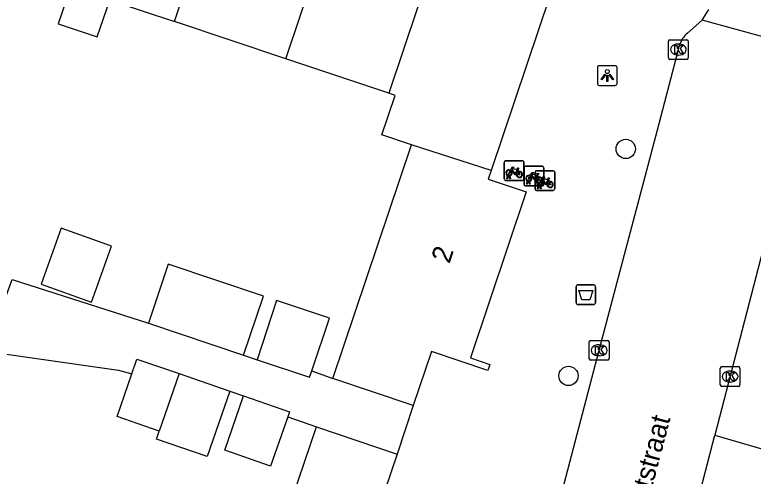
# Model space of a CAD drawing. Extents: x 158087 to 159494, y 382905 to 383981.
# Drawn here: x 158706.56 to 158744.04, y 383369.96 to 383393.36 of the extents above; entities that cross this region are included whole.
import ezdxf

# ---------------------------------------------------------------- set-up
doc = ezdxf.new("R2010")
doc.units = 0
for name, color, linetype in [('IMGEO_Afvalbak', 7, 'Continuous'), ('IMGEO_Boom', 7, 'Continuous'), ('IMGEO_Fietsenrek', 7, 'Continuous'), ('IMGEO_Kolk', 7, 'Continuous'), ('IMGEO_Lichtpunt', 7, 'Continuous'), ('IMGEO_Openbare_ruimte_label', 7, 'Continuous'), ('IMGEO_Pand', 7, 'Continuous'), ('IMGEO_Pand_nummerreeks', 7, 'Continuous'), ('IMGEO_Rijbaan_lokaal_open', 7, 'Continuous'), ('IMGEO_Voetpad_open', 7, 'Continuous')]:
    doc.layers.add(name, color=color, linetype=linetype)

msp = doc.modelspace()

# ---------------------------------------------------------------- linework, layer by layer
at = {"layer": 'IMGEO_Afvalbak'}
for p, q in [((158735.141, 383379.666), (158735.931, 383379.666)), ((158735.931, 383379.666), (158735.141, 383379.666)), ((158735.041, 383378.766), (158735.041, 383379.566)), ((158735.041, 383379.566), (158735.041, 383378.766)), ((158736.031, 383379.566), (158736.031, 383378.766)), ((158736.031, 383378.766), (158736.031, 383379.566)), ((158735.931, 383378.666), (158735.141, 383378.666)), ((158735.141, 383378.666), (158735.931, 383378.666))]:
    msp.add_line(p, q, dxfattribs=at)
msp.add_lwpolyline([(158735.184, 383379.38), (158735.888, 383379.38), (158735.739, 383378.91), (158735.333, 383378.91), (158735.184, 383379.38)], dxfattribs=at)
for centre, start, end in [((158735.141, 383379.566), 90, 180), ((158735.141, 383379.566), 90, 180), ((158735.931, 383379.566), 0, 90), ((158735.931, 383379.566), 360, 90), ((158735.141, 383378.766), 180, 270), ((158735.141, 383378.766), 180, 270), ((158735.931, 383378.766), 270, 0), ((158735.931, 383378.766), 270, 0)]:
    msp.add_arc(centre, 0.1, start, end, dxfattribs=at)
at = {"layer": 'IMGEO_Boom'}
for centre in [(158737.565, 383386.558), (158734.66, 383375.045)]:
    msp.add_circle(centre, 0.489, dxfattribs=at)
at = {"layer": 'IMGEO_Fietsenrek'}
for p, q in [((158731.399, 383385.035), (158731.399, 383385.876)), ((158731.399, 383385.876), (158731.399, 383385.035)), ((158731.474, 383385.96), (158732.315, 383385.96)), ((158732.315, 383385.96), (158731.474, 383385.96)), ((158732.399, 383385.885), (158732.399, 383385.044)), ((158732.399, 383385.044), (158732.399, 383385.885)), ((158732.48, 383385.679), (158733.321, 383385.679)), ((158733.321, 383385.679), (158732.48, 383385.679)), ((158733.405, 383385.604), (158733.405, 383384.763)), ((158733.405, 383384.763), (158733.405, 383385.604)), ((158731.668, 383385.227), (158731.669, 383385.22)), ((158732.086, 383385.509), (158732.122, 383385.414)), ((158732.405, 383384.754), (158732.405, 383385.595)), ((158732.405, 383385.595), (158732.405, 383384.754)), ((158732.959, 383384.529), (158732.959, 383385.37)), ((158732.959, 383385.37), (158732.959, 383384.529)), ((158733.034, 383385.454), (158733.875, 383385.454)), ((158733.875, 383385.454), (158733.034, 383385.454)), ((158733.092, 383385.228), (158733.128, 383385.133)), ((158733.959, 383385.379), (158733.959, 383384.538)), ((158733.959, 383384.538), (158733.959, 383385.379)), ((158732.324, 383384.96), (158731.483, 383384.96)), ((158731.483, 383384.96), (158732.324, 383384.96)), ((158731.526, 383385.044), (158731.565, 383385.204)), ((158731.56, 383385.044), (158731.526, 383385.044)), ((158731.595, 383385.192), (158731.56, 383385.044)), ((158731.637, 383385.216), (158731.636, 383385.22)), ((158731.678, 383385.044), (158731.644, 383385.186)), ((158731.676, 383385.19), (158731.711, 383385.044)), ((158731.711, 383385.044), (158731.678, 383385.044)), ((158732.532, 383384.763), (158732.571, 383384.923)), ((158732.601, 383384.911), (158732.566, 383384.763)), ((158732.643, 383384.935), (158732.642, 383384.939)), ((158732.684, 383384.763), (158732.65, 383384.905)), ((158732.674, 383384.946), (158732.675, 383384.939)), ((158732.682, 383384.909), (158732.717, 383384.763)), ((158733.646, 383385.003), (158733.682, 383384.908)), ((158733.33, 383384.679), (158732.489, 383384.679)), ((158732.489, 383384.679), (158733.33, 383384.679)), ((158732.566, 383384.763), (158732.532, 383384.763)), ((158732.717, 383384.763), (158732.684, 383384.763)), ((158733.086, 383384.538), (158733.125, 383384.698)), ((158733.12, 383384.538), (158733.086, 383384.538)), ((158733.155, 383384.686), (158733.12, 383384.538)), ((158733.197, 383384.71), (158733.196, 383384.714)), ((158733.238, 383384.538), (158733.204, 383384.68)), ((158733.228, 383384.721), (158733.229, 383384.714)), ((158733.236, 383384.684), (158733.271, 383384.538)), ((158733.271, 383384.538), (158733.238, 383384.538)), ((158733.884, 383384.454), (158733.043, 383384.454)), ((158733.043, 383384.454), (158733.884, 383384.454))]:
    msp.add_line(p, q, dxfattribs=at)
for points in [[(158731.712, 383385.486), (158731.807, 383385.65), (158731.893, 383385.636), (158731.895, 383385.627), (158731.839, 383385.616), (158731.812, 383385.571), (158732.068, 383385.53)], [(158732.068, 383385.53), (158732.093, 383385.579), (158732.087, 383385.583), (158732.064, 383385.587), (158732.052, 383385.594), (158732.051, 383385.597), (158732.053, 383385.602), (158732.148, 383385.587), (158732.15, 383385.577), (158732.14, 383385.564), (158732.128, 383385.558), (158732.114, 383385.564), (158732.086, 383385.509)], [(158731.733, 383385.434), (158731.681, 383385.344), (158731.641, 383385.319), (158731.642, 383385.366), (158731.697, 383385.46)], [(158732.008, 383385.242), (158731.958, 383385.242), (158731.767, 383385.493), (158731.748, 383385.461)], [(158732.055, 383385.505), (158731.798, 383385.546), (158731.781, 383385.517), (158731.948, 383385.297), (158732.055, 383385.505)], [(158732.103, 383385.407), (158732.073, 383385.484), (158731.964, 383385.266), (158732.007, 383385.266)], [(158732.037, 383385.266), (158732.157, 383385.265), (158732.113, 383385.379)], [(158732.133, 383385.386), (158732.188, 383385.241), (158732.038, 383385.241)], [(158732.718, 383385.205), (158732.813, 383385.369), (158732.899, 383385.355), (158732.901, 383385.346), (158732.845, 383385.335), (158732.818, 383385.29), (158733.074, 383385.249)], [(158733.061, 383385.224), (158732.804, 383385.265), (158732.787, 383385.236), (158732.954, 383385.016), (158733.061, 383385.224)], [(158733.074, 383385.249), (158733.099, 383385.298), (158733.093, 383385.302), (158733.07, 383385.306), (158733.058, 383385.313), (158733.057, 383385.316), (158733.059, 383385.321), (158733.154, 383385.306), (158733.156, 383385.296), (158733.146, 383385.283), (158733.134, 383385.277), (158733.12, 383385.283), (158733.092, 383385.228)], [(158732.739, 383385.153), (158732.687, 383385.063), (158732.647, 383385.038), (158732.648, 383385.085), (158732.703, 383385.179)], [(158733.014, 383384.961), (158732.964, 383384.961), (158732.773, 383385.212), (158732.754, 383385.18)], [(158733.109, 383385.126), (158733.079, 383385.203), (158732.97, 383384.985), (158733.013, 383384.985)], [(158733.043, 383384.985), (158733.163, 383384.984), (158733.119, 383385.098)], [(158733.139, 383385.105), (158733.194, 383384.96), (158733.044, 383384.96)], [(158733.293, 383384.928), (158733.241, 383384.838), (158733.201, 383384.813), (158733.202, 383384.86), (158733.257, 383384.954)], [(158733.272, 383384.98), (158733.367, 383385.144), (158733.453, 383385.13), (158733.455, 383385.121), (158733.399, 383385.11), (158733.372, 383385.065), (158733.628, 383385.024)], [(158733.568, 383384.736), (158733.518, 383384.736), (158733.327, 383384.987), (158733.308, 383384.955)], [(158733.615, 383384.999), (158733.358, 383385.04), (158733.341, 383385.011), (158733.508, 383384.791), (158733.615, 383384.999)], [(158733.663, 383384.901), (158733.633, 383384.978), (158733.524, 383384.76), (158733.567, 383384.76)], [(158733.597, 383384.76), (158733.717, 383384.759), (158733.673, 383384.873)], [(158733.693, 383384.88), (158733.748, 383384.735), (158733.598, 383384.735)], [(158733.628, 383385.024), (158733.653, 383385.073), (158733.647, 383385.077), (158733.624, 383385.081), (158733.612, 383385.088), (158733.611, 383385.091), (158733.613, 383385.096), (158733.708, 383385.081), (158733.71, 383385.071), (158733.7, 383385.058), (158733.688, 383385.052), (158733.674, 383385.058), (158733.646, 383385.003)]]:
    msp.add_lwpolyline(points, dxfattribs=at)
for centre, radius, start, end in [((158731.477, 383385.882), 0.0779, 92.4484, 184.2845), ((158731.477, 383385.882), 0.0779, 92.4484, 184.2845), ((158732.321, 383385.882), 0.0779, 2.4484, 94.2845), ((158732.321, 383385.882), 0.0779, 2.4484, 94.2845), ((158732.483, 383385.601), 0.0779, 92.4484, 184.2845), ((158732.483, 383385.601), 0.0779, 92.4484, 184.2845), ((158733.327, 383385.601), 0.0779, 2.4484, 94.2845), ((158733.327, 383385.601), 0.0779, 2.4484, 94.2845), ((158731.639, 383385.345), 0.159, 62.6766, 242.1369), ((158731.639, 383385.345), 0.129, 63.3192, 238.903), ((158731.619, 383385.216), 0.0499, 12.8025, 158.6934), ((158731.619, 383385.216), 0.0174, 12.8025, 163.4502), ((158731.639, 383385.345), 0.129, 283.6043, 43.4302), ((158731.639, 383385.345), 0.159, 283.5766, 46.6042), ((158732.166, 383385.261), 0.159, 113.3408, 178.3217), ((158732.166, 383385.261), 0.159, 187.0065, 105.7708), ((158732.166, 383385.261), 0.129, 113.923, 177.9556), ((158732.166, 383385.261), 0.129, 188.6715, 104.5883), ((158733.037, 383385.376), 0.0779, 92.4484, 184.2845), ((158733.037, 383385.376), 0.0779, 92.4484, 184.2845), ((158733.881, 383385.376), 0.0779, 2.4484, 94.2845), ((158733.881, 383385.376), 0.0779, 2.4484, 94.2845), ((158731.477, 383385.038), 0.0779, 182.4484, 274.2845), ((158731.477, 383385.038), 0.0779, 182.4484, 274.2845), ((158731.639, 383385.345), 0.159, 253.9967, 271.7867), ((158731.639, 383385.345), 0.129, 253.415, 269.0204), ((158732.321, 383385.038), 0.0779, 272.4484, 4.2845), ((158732.321, 383385.038), 0.0779, 272.4484, 4.2845), ((158732.645, 383385.064), 0.159, 62.6766, 242.1369), ((158732.645, 383385.064), 0.129, 63.3192, 238.903), ((158732.625, 383384.935), 0.0499, 12.8025, 158.6934), ((158732.645, 383385.064), 0.159, 253.9967, 271.7867), ((158732.625, 383384.935), 0.0174, 12.8025, 163.4502), ((158732.645, 383385.064), 0.129, 253.415, 269.0204), ((158732.645, 383385.064), 0.129, 283.6043, 43.4302), ((158732.645, 383385.064), 0.159, 283.5766, 46.6042), ((158733.172, 383384.98), 0.159, 113.3408, 178.3217), ((158733.172, 383384.98), 0.159, 187.0065, 105.7708), ((158733.199, 383384.839), 0.159, 62.6766, 242.1369), ((158733.172, 383384.98), 0.129, 113.923, 177.9556), ((158733.172, 383384.98), 0.129, 188.6715, 104.5883), ((158733.199, 383384.839), 0.129, 63.3192, 238.903), ((158733.199, 383384.839), 0.129, 283.6043, 43.4302), ((158733.199, 383384.839), 0.159, 283.5766, 46.6042), ((158733.726, 383384.755), 0.159, 113.3408, 178.3217), ((158733.726, 383384.755), 0.159, 187.0065, 105.7708), ((158733.726, 383384.755), 0.129, 113.923, 177.9556), ((158733.726, 383384.755), 0.129, 188.6715, 104.5883), ((158732.483, 383384.757), 0.0779, 182.4484, 274.2845), ((158732.483, 383384.757), 0.0779, 182.4484, 274.2845), ((158733.037, 383384.532), 0.0779, 182.4484, 274.2845), ((158733.037, 383384.532), 0.0779, 182.4484, 274.2845), ((158733.179, 383384.71), 0.0499, 12.8025, 158.6934), ((158733.199, 383384.839), 0.159, 253.9967, 271.7867), ((158733.179, 383384.71), 0.0174, 12.8025, 163.4502), ((158733.199, 383384.839), 0.129, 253.415, 269.0204), ((158733.327, 383384.757), 0.0779, 272.4484, 4.2845), ((158733.327, 383384.757), 0.0779, 272.4484, 4.2845), ((158733.881, 383384.532), 0.0779, 272.4484, 4.2845), ((158733.881, 383384.532), 0.0779, 272.4484, 4.2845)]:
    msp.add_arc(centre, radius, start, end, dxfattribs=at)
at = {"layer": 'IMGEO_Kolk'}
for p, q in [((158739.734, 383391.172), (158739.734, 383392.024)), ((158739.809, 383392.098), (158740.661, 383392.098)), ((158740.735, 383392.024), (158740.735, 383391.172)), ((158740.222, 383391.878), (158740.247, 383391.878)), ((158740.245, 383391.318), (158740.22, 383391.318)), ((158740.661, 383391.098), (158739.809, 383391.098)), ((158735.715, 383375.917), (158735.715, 383376.769)), ((158735.79, 383376.843), (158736.642, 383376.843)), ((158736.203, 383376.623), (158736.228, 383376.623)), ((158736.716, 383376.769), (158736.716, 383375.917)), ((158736.226, 383376.063), (158736.201, 383376.063)), ((158736.642, 383375.843), (158735.79, 383375.843)), ((158742.435, 383375.514), (158743.287, 383375.514)), ((158742.36, 383374.588), (158742.36, 383375.44)), ((158742.848, 383375.294), (158742.873, 383375.294)), ((158743.361, 383375.44), (158743.361, 383374.588)), ((158742.871, 383374.734), (158742.846, 383374.734)), ((158743.287, 383374.514), (158742.435, 383374.514))]:
    msp.add_line(p, q, dxfattribs=at)
for points in [[(158739.734, 383391.172), (158739.734, 383392.024)], [(158739.809, 383392.098), (158740.661, 383392.098)], [(158740.735, 383392.024), (158740.735, 383391.172)], [(158740.055, 383391.798), (158740.178, 383391.798), (158740.178, 383391.647), (158740.308, 383391.798), (158740.472, 383391.798), (158740.326, 383391.647), (158740.479, 383391.398), (158740.327, 383391.398), (158740.242, 383391.562), (158740.178, 383391.495), (158740.178, 383391.398), (158740.055, 383391.398), (158740.055, 383391.798)], [(158740.661, 383391.098), (158739.809, 383391.098)], [(158735.715, 383375.917), (158735.715, 383376.769)], [(158735.79, 383376.843), (158736.642, 383376.843)], [(158736.716, 383376.769), (158736.716, 383375.917)], [(158736.036, 383376.543), (158736.159, 383376.543), (158736.159, 383376.392), (158736.289, 383376.543), (158736.453, 383376.543), (158736.307, 383376.392), (158736.46, 383376.143), (158736.308, 383376.143), (158736.223, 383376.307), (158736.159, 383376.24), (158736.159, 383376.143), (158736.036, 383376.143), (158736.036, 383376.543)], [(158736.642, 383375.843), (158735.79, 383375.843)], [(158742.435, 383375.514), (158743.287, 383375.514)], [(158742.36, 383374.588), (158742.36, 383375.44)], [(158742.681, 383375.214), (158742.804, 383375.214), (158742.804, 383375.063), (158742.934, 383375.214), (158743.098, 383375.214), (158742.952, 383375.063), (158743.105, 383374.814), (158742.953, 383374.814), (158742.868, 383374.978), (158742.804, 383374.911), (158742.804, 383374.814), (158742.681, 383374.814), (158742.681, 383375.214)], [(158743.361, 383375.44), (158743.361, 383374.588)], [(158743.287, 383374.514), (158742.435, 383374.514)]]:
    msp.add_lwpolyline(points, dxfattribs=at)
for centre, start, end in [((158739.811, 383392.022), 91.552, 178.448), ((158739.811, 383392.022), 91.552, 178.448), ((158740.659, 383392.022), 1.552, 88.448), ((158740.659, 383392.022), 1.552, 88.448), ((158739.811, 383391.174), 181.552, 268.448), ((158739.811, 383391.174), 181.552, 268.448), ((158740.659, 383391.174), 271.552, 358.448), ((158740.659, 383391.174), 271.552, 358.448), ((158735.792, 383376.767), 91.552, 178.448), ((158735.792, 383376.767), 91.552, 178.448), ((158736.64, 383376.767), 1.552, 88.448), ((158736.64, 383376.767), 1.552, 88.448), ((158735.792, 383375.919), 181.552, 268.448), ((158735.792, 383375.919), 181.552, 268.448), ((158736.64, 383375.919), 271.552, 358.448), ((158736.64, 383375.919), 271.552, 358.448), ((158742.437, 383375.438), 91.552, 178.448), ((158742.437, 383375.438), 91.552, 178.448), ((158743.285, 383375.438), 1.552, 88.448), ((158743.285, 383375.438), 1.552, 88.448), ((158742.437, 383374.59), 181.552, 268.448), ((158742.437, 383374.59), 181.552, 268.448), ((158743.285, 383374.59), 271.552, 358.448), ((158743.285, 383374.59), 271.552, 358.448)]:
    msp.add_arc(centre, 0.0765, start, end, dxfattribs=at)
for centre, major_axis, ratio, start_param, end_param in [((158740.221, 383391.598), (-0.387, 0.002), 0.722429, 4.712389, 7.853982), ((158740.246, 383391.598), (-0.39, 0.002), 0.717154, 1.570796, 4.712389), ((158736.202, 383376.343), (-0.387, 0.002), 0.722429, 4.712389, 7.853982), ((158736.227, 383376.343), (-0.39, 0.002), 0.717154, 1.570796, 4.712389), ((158742.847, 383375.014), (-0.387, 0.002), 0.722429, 4.712389, 7.853982), ((158742.872, 383375.014), (-0.39, 0.002), 0.717154, 1.570796, 4.712389)]:
    msp.add_ellipse(centre, major_axis=major_axis, ratio=ratio, start_param=start_param, end_param=end_param, dxfattribs=at)
at = {"layer": 'IMGEO_Lichtpunt'}
for p, q in [((158736.129, 383390.685), (158736.129, 383389.878)), ((158736.129, 383390.685), (158736.129, 383389.878)), ((158737.031, 383390.78), (158736.223, 383390.78)), ((158737.031, 383390.78), (158736.223, 383390.78)), ((158737.125, 383389.878), (158737.125, 383390.685)), ((158737.125, 383389.878), (158737.125, 383390.685)), ((158736.223, 383389.784), (158737.031, 383389.784)), ((158736.223, 383389.784), (158737.031, 383389.784))]:
    msp.add_line(p, q, dxfattribs=at)
for points in [[(158736.503, 383390.349), (158736.542, 383390.321), (158736.354, 383390.059), (158736.316, 383390.086), (158736.503, 383390.349)], [(158736.605, 383390.301), (158736.652, 383390.301), (158736.652, 383389.979), (158736.605, 383389.979), (158736.605, 383390.301)], [(158736.715, 383390.321), (158736.753, 383390.348), (158736.94, 383390.086), (158736.901, 383390.058), (158736.715, 383390.321)]]:
    msp.add_lwpolyline(points, dxfattribs=at)
msp.add_circle((158736.628, 383390.483), 0.0994, dxfattribs=at)
for centre, start, end in [((158736.223, 383390.685), 90, 180), ((158736.223, 383390.685), 90, 180), ((158737.031, 383390.685), 0, 90), ((158737.031, 383390.685), 0, 90), ((158736.223, 383389.878), 180, 270), ((158736.223, 383389.878), 180, 270), ((158737.031, 383389.878), 270, 0), ((158737.031, 383389.878), 270, 360)]:
    msp.add_arc(centre, 0.0946, start, end, dxfattribs=at)
at = {"layer": 'IMGEO_Pand'}
for points in [[(158714.662, 383393.027), (158717.589, 383401.752)], [(158720.31, 383391.132), (158723.238, 383399.857)], [(158728.464, 383398.104), (158725.536, 383389.379)], [(158734.321, 383396.139), (158730.739, 383385.462)], [(158709.394, 383394.794), (158708.759, 383392.902), (158710.743, 383392.236), (158711.378, 383394.128), (158714.662, 383393.027)], [(158720.31, 383391.132), (158714.662, 383393.027)], [(158725.536, 383389.379), (158720.31, 383391.132)], [(158726.685, 383386.774), (158725.189, 383387.276), (158725.858, 383389.271), (158725.536, 383389.379)], [(158722.705, 383374.912), (158726.685, 383386.774)], [(158730.739, 383385.462), (158726.685, 383386.774)], [(158730.739, 383385.462), (158730.59, 383385.017), (158732.503, 383384.375), (158729.679, 383375.958), (158730.671, 383375.625), (158730.569, 383375.322), (158727.698, 383376.285), (158726.779, 383373.545)], [(158707.901, 383379.701), (158710.446, 383378.792), (158711.459, 383381.631), (158708.915, 383382.54), (158707.901, 383379.701)], [(158718.17, 383376.095), (158719.174, 383379.091), (158714.342, 383380.712), (158713.337, 383377.716)], [(158721.626, 383375.3), (158722.521, 383377.968), (158719.835, 383378.869), (158718.865, 383375.862)], [(158713.337, 383377.716), (158718.17, 383376.095)], [(158712.5, 383375.158), (158712.758, 383375.902), (158714.9, 383375.159)], [(158718.865, 383375.862), (158721.516, 383374.973), (158721.626, 383375.3)], [(158713.886, 383372.235), (158711.744, 383372.978), (158712.5, 383375.158)], [(158714.9, 383375.159), (158713.886, 383372.235)], [(158714.9, 383375.159), (158717.464, 383374.27)], [(158726.779, 383373.545), (158722.705, 383374.912)], [(158717.464, 383374.27), (158716.313, 383370.95), (158713.749, 383371.839), (158713.886, 383372.235)], [(158720.41, 383372.967), (158719.543, 383370.469), (158717.213, 383371.277), (158718.166, 383374.027)], [(158718.166, 383374.027), (158720.497, 383373.219), (158720.41, 383372.967)], [(158717.918, 383360.804), (158721.868, 383372.461)], [(158721.868, 383372.461), (158725.961, 383371.075)], [(158725.961, 383371.075), (158725.016, 383368.286), (158727.838, 383367.33), (158727.764, 383367.111), (158726.843, 383367.423), (158724.029, 383359.115), (158724.942, 383358.806), (158724.846, 383358.521), (158722.072, 383359.46)]]:
    msp.add_lwpolyline(points, dxfattribs=at)
at = {"layer": 'IMGEO_Rijbaan_lokaal_open'}
for points in [[(158741.44, 383393.092), (158741.78, 383393.634)], [(158740.702, 383392.435), (158741.44, 383393.092)], [(158747.18, 383391.515), (158741.44, 383393.092)], [(158728.618, 383346.995), (158729.308, 383349.691), (158729.989, 383352.609), (158732.025, 383360.337), (158736.211, 383376.343), (158739.158, 383387.467), (158740.234, 383391.599), (158740.293, 383391.824)], [(158747.18, 383391.515), (158747.062, 383391.127), (158745.723, 383386.043), (158744.987, 383383.178), (158742.082, 383372.031)], [(158741.16, 383368.496), (158741.215, 383368.702), (158742.082, 383372.031)]]:
    msp.add_lwpolyline(points, dxfattribs=at)
msp.add_arc((158741.5, 383391.458), 1.261, 129.2524, 163.1514, dxfattribs=at)
at = {"layer": 'IMGEO_Voetpad_open'}
for points in [[(158704.231, 383379.409), (158706.006, 383378.775), (158706.419, 383379.932), (158713.337, 383377.716)], [(158696.512, 383379.002), (158704.106, 383376.428), (158711.815, 383375.343), (158712.5, 383375.158)], [(158718.17, 383376.095), (158718.865, 383375.862)], [(158721.626, 383375.3), (158722.705, 383374.912)], [(158717.464, 383374.27), (158718.166, 383374.027)], [(158726.779, 383373.545), (158725.961, 383371.075)], [(158720.41, 383372.967), (158721.868, 383372.461)], [(158742.082, 383372.031), (158748.942, 383370.044)]]:
    msp.add_lwpolyline(points, dxfattribs=at)

# ---------------------------------------------------------------- texts
at = {"layer": 'IMGEO_Openbare_ruimte_label'}
msp.add_text('Johannes Voetstraat', height=1, rotation=75.1719, dxfattribs=at).set_placement((158736.7, 383361.036))
at = {"layer": 'IMGEO_Pand_nummerreeks'}
msp.add_text('2', height=1, rotation=71.4528, dxfattribs=at).set_placement((158728.614, 383380.705))

doc.saveas('drawing.dxf')
